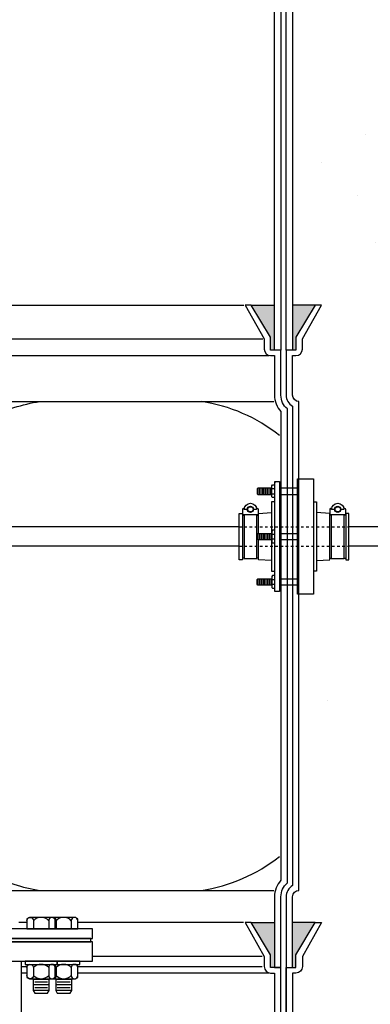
# Model space of a CAD drawing. Extents: x -169 to 6736, y -208 to 3022.
# Tile 397 of 656: x 1882 to 1896, y 919 to 957. Entities that reach past the tile are written whole.
import ezdxf

# ---------------------------------------------------------------- set-up
doc = ezdxf.new("R2010")
doc.units = 0
doc.header["$MEASUREMENT"] = 0
doc.header["$PDSIZE"] = 1
doc.linetypes.add('HIDDEN5', pattern=[0.05, 0.025, -0.025])
doc.layers.get('DEFPOINTS').update_dxf_attribs({"linetype": 'CONTINUOUS'})
for name, color, linetype in [('BOOT-CONDUIT', 1, 'CONTINUOUS'), ('CONDUIT', 2, 'CONTINUOUS'), ('DIM', 3, 'CONTINUOUS'), ('FRP-COLLAR', 1, 'CONTINUOUS'), ('FRP-SUMP', 2, 'CONTINUOUS'), ('PEAGRAVEL-HATCH', 3, 'CONTINUOUS'), ('TANK-MANWAY', 5, 'CONTINUOUS'), ('TANK-MANWAY-BOLT', 7, 'CONTINUOUS')]:
    doc.layers.add(name, color=color, linetype=linetype)
doc.styles.add('SIMPLEX', font='simplex')
doc.dimstyles.new('DIM64', dxfattribs={"dimscale": 64, "dimtxt": 0.09375, "dimasz": 0.09375, "dimexe": 0.0625, "dimexo": 0.0625, "dimgap": 0.046875, "dimtad": 1, "dimdec": 4, "dimzin": 3, "dimdsep": 46, "dimlunit": 4, "dimtxsty": 'SIMPLEX', "dimcen": 0, "dimclrd": 256, "dimclre": 256, "dimclrt": 256, "dimadec": 0, "dimazin": 0, "dimtfac": 1, "dimtdec": 4, "dimtmove": 0, "dimatfit": 3, "dimfxl": 1, "dimfrac": 2, "dimtolj": 1, "dimtzin": 0, "dimarcsym": 0})

# ---------------------------------------------------------------- blocks, each defined once
blk = doc.blocks.new('*D109')
at = {"layer": 'DEFPOINTS', "color": 0, "transparency": 16777216}
for p in [(1368.586, 978.296), (2031.811, 978.015), (1368.586, 700.523)]:
    blk.add_point(p, dxfattribs=at)
at = {"layer": 'DIM', "lineweight": -2, "transparency": 16777216}
for p, q in [((1368.586, 974.296), (1368.586, 696.523)), ((2031.811, 974.015), (2031.811, 696.523)), ((2025.811, 700.523), (1374.586, 700.523))]:
    blk.add_line(p, q, dxfattribs=at)
at = {"layer": 'DIM', "transparency": 16777216}
for points in [[(1374.586, 701.523), (1374.586, 699.523), (1368.586, 700.523)], [(2025.811, 701.523), (2025.811, 699.523), (2031.811, 700.523)]]:
    blk.add_solid(points, dxfattribs=at)
at = {"layer": 'DIM', "transparency": 16777216, "insert": (1700.199, 708.095), "char_height": 6, "attachment_point": 5, "style": 'SIMPLEX'}
blk.add_mtext('\\A1;55\'-3 1/4" (F.V. TANK SLAB)', dxfattribs=at)

msp = doc.modelspace()

# ---------------------------------------------------------------- hatches: boundary and pattern name
at = {"layer": 'FRP-SUMP'}
for points in [[(1891.2609, 945.77096), (1892.1609, 945.77096), (1892.1609, 944.02096), (1892.0109, 944.02096), (1892.0109, 944.52096)], [(1892.8609, 945.77096), (1893.74435, 945.77096), (1892.99435, 944.52096), (1892.99435, 944.02096), (1892.8609, 944.02096)], [(1891.2609, 921.77328), (1892.1609, 921.77328), (1892.1609, 920.02328), (1892.0109, 920.02328), (1892.0109, 920.52328)], [(1892.8609, 921.77328), (1893.74435, 921.77328), (1892.99435, 920.52328), (1892.99435, 920.02328), (1892.8609, 920.02328)]]:
    msp.add_hatch(color=256, dxfattribs=at).paths.add_polyline_path(points)
at = {"layer": 'PEAGRAVEL-HATCH'}
h = msp.add_hatch(dxfattribs=at)
h.set_pattern_fill('AR-SAND', color=256, scale=7.5, style=0)
h.set_pattern_definition([(37.5, (1889.872, 854.523), (-0.47245, 14.4512), [0, -11.4, 0, -12.75, 0, -12.1875]), (7.5, (1889.872, 854.523), (13.2733, 21.166), [0, -6.15, 0, -10.275, 0, -3.9375]), (327.5, (1880.647, 854.523), (23.3561, 0.0424), [0, -3.75, 0, -13.5, 0, -17.625]), (317.5, (1880.647, 854.523), (22.546, 6.5826), [0, -1.875, 0, -8.85, 0, -10.125])])
edge = h.paths.add_edge_path()
edge.add_line((1987.37689, 978.01471), (1897.0206, 978.01471))
edge.add_line((1897.0206, 978.01471), (1897.0206, 976.75093))
edge.add_line((1897.0206, 976.75093), (1897.00608, 973.7036))
edge.add_line((1897.00608, 973.7036), (1892.87495, 973.7036))
edge.add_line((1892.87495, 973.7036), (1892.87495, 930.05404))
edge.add_line((1892.87495, 930.05404), (1890.16072, 930.05404))
edge.add_arc((1890.80992, 930.05404), 0.6492, 180, 270)
edge.add_line((1890.80992, 929.40484), (1890.80992, 929.05328))
edge.add_line((1890.80992, 929.05328), (1893.62111, 929.05328))
edge.add_arc((1893.62111, 923.05328), 6, 0, 90, ccw=False)
edge.add_line((1899.62111, 923.05328), (1899.62111, 915.52328))
edge.add_line((1899.62111, 915.52328), (1900.66072, 915.52328))
edge.add_line((1900.66072, 915.52328), (1901.66072, 917.52328))
edge.add_line((1901.66072, 917.52328), (1906.66072, 917.52328))
edge.add_line((1906.66072, 917.52328), (1907.66072, 915.52328))
edge.add_line((1907.66072, 915.52328), (1912.19673, 915.52328))
edge.add_arc((1909.34426, 854.52328), 61.06666, 0, 87.3226925, ccw=False)
edge.add_line((1970.41092, 854.52328), (1972.16709, 854.52328))
edge.add_line((1972.16709, 854.52328), (1997.56144, 946.07721))
edge.add_line((1997.56144, 946.07721), (1987.37689, 946.07721))
edge.add_line((1987.37689, 946.07721), (1987.37689, 978.01471))
h = msp.add_hatch(dxfattribs=at)
h.set_pattern_fill('AR-SAND', color=256, scale=7.5, style=0)
h.set_pattern_definition([(37.5, (277.728, 921.773), (-0.47245, 14.45118), [0, -11.4, 0, -12.75, 0, -12.1875]), (7.5, (277.728, 921.773), (13.27333, 21.1661), [0, -6.15, 0, -10.275, 0, -3.9375]), (327.5, (268.503, 921.773), (23.35606, 0.04244), [0, -3.75, 0, -13.5, 0, -17.625]), (317.5, (268.503, 921.773), (22.54595, 6.58257), [0, -1.875, 0, -8.85, 0, -10.125])])
edge = h.paths.add_edge_path()
edge.add_arc((1893.1109, 942.27096), 0.25, 180, 270, ccw=False)
edge.add_line((1892.8609, 942.27096), (1892.8609, 943.80737))
edge.add_line((1892.8609, 943.80737), (1892.99435, 943.80737))
edge.add_arc((1892.99435, 944.05737), 0.25, 270, 360)
edge.add_line((1893.24435, 944.05737), (1893.24435, 944.45572))
edge.add_line((1893.24435, 944.45572), (1893.98088, 945.77096))
edge.add_line((1893.98088, 945.77096), (1909.2475, 945.77096))
edge.add_line((1909.2475, 945.77096), (1909.2475, 921.77328))
edge.add_line((1909.2475, 921.77328), (1892.8609, 921.77328))
edge.add_line((1892.8609, 921.77328), (1892.8609, 922.77328))
edge.add_arc((1893.1109, 922.77328), 0.25, 450, 540, ccw=False)
edge.add_line((1893.1109, 923.02328), (1893.1109, 926.03839))
edge.add_line((1893.1109, 926.03839), (1893.60361, 926.03839))
edge.add_line((1893.60361, 926.03839), (1893.60361, 927.27589))
edge.add_line((1893.60361, 927.27589), (1894.62465, 927.27589))
edge.add_line((1894.62465, 927.27589), (1894.62465, 927.33776))
edge.add_line((1894.62465, 927.33776), (1894.68653, 927.33776))
edge.add_line((1894.68653, 927.33776), (1894.68653, 927.31796))
edge.add_line((1894.68653, 927.31796), (1895.18153, 927.31796))
edge.add_line((1895.18153, 927.31796), (1895.2434, 927.33776))
edge.add_line((1895.2434, 927.33776), (1895.2434, 927.27589))
edge.add_line((1895.2434, 927.27589), (1895.36715, 927.27589))
edge.add_line((1895.36715, 927.27589), (1895.36715, 927.33776))
edge.add_line((1895.36715, 927.33776), (1895.42903, 927.33776))
edge.add_line((1895.42903, 927.33776), (1895.42903, 927.31796))
edge.add_line((1895.42903, 927.31796), (1895.92403, 927.31796))
edge.add_line((1895.92403, 927.31796), (1895.9859, 927.33776))
edge.add_line((1895.9859, 927.33776), (1895.9859, 927.27589))
edge.add_line((1895.9859, 927.27589), (1896.10965, 927.27589))
edge.add_line((1896.10965, 927.27589), (1896.10965, 927.5962))
edge.add_line((1896.10965, 927.5962), (1906.52725, 927.5962))
edge.add_ellipse((1906.49726, 928.1912), major_axis=(0, -0.595), ratio=0.47920074, start_angle=0, end_angle=180)
edge.add_ellipse((1906.49726, 929.3812), major_axis=(0, -0.595), ratio=0.47920074, start_angle=360, end_angle=540)
edge.add_line((1906.49726, 929.9762), (1896.10965, 929.9762))
edge.add_line((1896.10965, 929.9762), (1896.10965, 930.29651))
edge.add_line((1896.10965, 930.29651), (1895.97353, 930.29651))
edge.add_line((1895.97353, 930.29651), (1895.97353, 930.47011))
edge.add_arc((1895.94199, 930.4704), 0.03154, 359.475065, 449.475065)
edge.add_line((1895.94228, 930.50193), (1895.92366, 930.50193))
edge.add_arc((1895.92366, 930.51756), 0.01563, 192.597034, 270.001719, ccw=False)
edge.add_arc((1895.67653, 930.46233), 0.2376, 372.596693, 527.403287)
edge.add_arc((1895.42902, 930.51399), 0.01563, 245.297664, 360.598358, ccw=False)
edge.add_arc((1895.41106, 930.4704), 0.03154, 428.760647, 539.475065)
edge.add_line((1895.37953, 930.47068), (1895.37953, 930.29651))
edge.add_line((1895.37953, 930.29651), (1895.23103, 930.29651))
edge.add_line((1895.23103, 930.29651), (1895.23103, 930.47011))
edge.add_arc((1895.19949, 930.4704), 0.03154, 359.475065, 449.475065)
edge.add_line((1895.19978, 930.50193), (1895.18116, 930.50193))
edge.add_arc((1895.18116, 930.51756), 0.01563, 192.597034, 270.001719, ccw=False)
edge.add_arc((1894.93403, 930.46233), 0.2376, 372.596693, 527.403287)
edge.add_arc((1894.68652, 930.51399), 0.01562, 245.297664, 360.598358, ccw=False)
edge.add_arc((1894.66856, 930.4704), 0.03154, 428.760647, 539.475065)
edge.add_line((1894.63703, 930.47068), (1894.63703, 930.29651))
edge.add_line((1894.63703, 930.29651), (1893.60361, 930.29651))
edge.add_line((1893.60361, 930.29651), (1893.60361, 931.53401))
edge.add_line((1893.60361, 931.53401), (1893.1109, 931.53401))
edge.add_line((1893.1109, 931.53401), (1893.1109, 932.52282))
edge.add_line((1893.1109, 932.52282), (1893.72965, 932.52282))
edge.add_line((1893.72965, 932.52282), (1893.72965, 933.42001))
edge.add_line((1893.72965, 933.42001), (1893.8534, 933.42001))
edge.add_line((1893.8534, 933.42001), (1893.8534, 933.8329))
edge.add_line((1893.8534, 933.8329), (1894.36404, 933.8686))
edge.add_line((1894.36404, 933.8686), (1894.36404, 933.93048))
edge.add_line((1894.36404, 933.93048), (1894.42592, 933.93048))
edge.add_line((1894.42592, 933.93048), (1894.42592, 933.91464))
edge.add_line((1894.42592, 933.91464), (1894.92092, 933.91464))
edge.add_line((1894.92092, 933.91464), (1894.98279, 933.93048))
edge.add_line((1894.98279, 933.93048), (1894.98279, 933.8686))
edge.add_line((1894.98279, 933.8686), (1895.10654, 933.8686))
edge.add_line((1895.10654, 933.8686), (1895.10654, 934.26579))
edge.add_line((1895.10654, 934.26579), (1906.51676, 934.26579))
edge.add_ellipse((1906.49726, 934.51579), major_axis=(0, -0.25), ratio=0.47920074, start_angle=0, end_angle=180)
edge.add_ellipse((1906.49726, 935.01579), major_axis=(0, 0.25), ratio=0.47920074, start_angle=180, end_angle=360, ccw=False)
edge.add_ellipse((1906.49726, 935.01579), major_axis=(0, 0.25), ratio=0.47920074, start_angle=0, end_angle=180, ccw=False)
edge.add_line((1906.47777, 935.26579), (1895.10654, 935.26579))
edge.add_line((1895.10654, 935.26579), (1895.10654, 935.66298))
edge.add_line((1895.10654, 935.66298), (1894.97042, 935.66298))
edge.add_line((1894.97042, 935.66298), (1894.97042, 935.83262))
edge.add_arc((1894.93888, 935.8329), 0.03154, 359.474206, 449.474206)
edge.add_line((1894.93917, 935.86444), (1894.91993, 935.86444))
edge.add_arc((1894.91993, 935.87929), 0.01485, 192.455957, 270, ccw=False)
edge.add_arc((1894.67342, 935.82484), 0.2376, 372.455849, 527.544228)
edge.add_arc((1894.42658, 935.87536), 0.01485, 243.214271, 362.825341, ccw=False)
edge.add_arc((1894.40796, 935.8329), 0.03154, 427.777182, 539.474578)
edge.add_line((1894.37642, 935.83319), (1894.37642, 935.66211))
edge.add_line((1894.37642, 935.66211), (1893.8534, 935.69869))
edge.add_line((1893.8534, 935.69869), (1893.8534, 936.11157))
edge.add_line((1893.8534, 936.11157), (1893.72965, 936.11157))
edge.add_line((1893.72965, 936.11157), (1893.72965, 937.00876))
edge.add_line((1893.72965, 937.00876), (1893.1109, 937.00876))
edge.add_line((1893.1109, 937.00876), (1893.1109, 942.02096))

# ---------------------------------------------------------------- linework, layer by layer
at = {"layer": 'BOOT-CONDUIT', "color": 7}
for p, q in [((1891.51539, 938.40993), (1891.51539, 938.65743)), ((1891.57789, 938.40993), (1891.57789, 938.65743)), ((1891.64039, 938.40993), (1891.64039, 938.65743)), ((1891.70289, 938.40993), (1891.70289, 938.65743)), ((1891.76539, 938.40993), (1891.76539, 938.65743)), ((1891.82789, 938.40993), (1891.82789, 938.65743)), ((1891.89039, 938.40993), (1891.89039, 938.65743)), ((1891.95289, 938.40993), (1891.95289, 938.65743)), ((1892.01539, 938.40993), (1892.01539, 938.65743)), ((1892.17037, 938.63317), (1892.06444, 938.63317)), ((1892.06444, 938.43418), (1892.17037, 938.43418)), ((1893.05332, 938.65753), (1892.35332, 938.65753)), ((1892.35332, 938.41003), (1893.05332, 938.41003)), ((1891.51539, 936.89585), (1891.51539, 936.64835)), ((1891.57789, 936.89585), (1891.57789, 936.64835)), ((1891.64039, 936.89585), (1891.64039, 936.64835)), ((1891.70289, 936.89585), (1891.70289, 936.64835)), ((1891.76539, 936.89585), (1891.76539, 936.64835)), ((1891.82789, 936.89585), (1891.82789, 936.64835)), ((1891.89039, 936.89585), (1891.89039, 936.64835)), ((1891.95289, 936.89585), (1891.95289, 936.64835)), ((1892.01539, 936.89585), (1892.01539, 936.64835)), ((1892.06444, 936.8716), (1892.17037, 936.8716)), ((1892.35332, 936.89575), (1893.05332, 936.89575)), ((1892.17037, 936.67261), (1892.06444, 936.67261)), ((1893.05332, 936.64825), (1892.35332, 936.64825)), ((1891.51539, 935.13428), (1891.51539, 934.88678)), ((1891.57789, 935.13428), (1891.57789, 934.88678)), ((1891.64039, 935.13428), (1891.64039, 934.88678)), ((1891.70289, 935.13428), (1891.70289, 934.88678)), ((1891.76539, 935.13428), (1891.76539, 934.88678)), ((1891.82789, 935.13428), (1891.82789, 934.88678)), ((1891.89039, 935.13428), (1891.89039, 934.88678)), ((1891.95289, 935.13428), (1891.95289, 934.88678)), ((1892.01539, 935.13428), (1892.01539, 934.88678)), ((1892.06444, 935.11002), (1892.17037, 935.11002)), ((1892.17037, 934.91103), (1892.06444, 934.91103)), ((1892.35332, 935.13418), (1893.05332, 935.13418)), ((1893.05332, 934.88668), (1892.35332, 934.88668))]:
    msp.add_line(p, q, dxfattribs=at)
at = {"layer": 'BOOT-CONDUIT', "linetype": 'Continuous'}
for p, q in [((1890.91723, 937.60742), (1890.9791, 937.60742)), ((1891.4741, 937.60742), (1891.53598, 937.60742)), ((1894.36834, 937.60742), (1894.30647, 937.60742)), ((1894.92522, 937.60742), (1894.86334, 937.60742)), ((1890.9791, 935.93679), (1890.91723, 935.93679)), ((1891.53598, 935.93679), (1891.4741, 935.93679)), ((1894.30647, 935.93679), (1894.36834, 935.93679)), ((1894.86334, 935.93679), (1894.92522, 935.93679))]:
    msp.add_line(p, q, dxfattribs=at)
at = {"layer": 'BOOT-CONDUIT', "color": 7}
for points in [[(1892.17037, 938.28619), (1892.08359, 938.28619), (1892.06444, 938.31934), (1892.06444, 938.74801), (1892.08359, 938.78117), (1892.17037, 938.78117)], [(1892.06444, 938.65743), (1891.51539, 938.65743), (1891.48445, 938.62649), (1891.48445, 938.44087), (1891.48717, 938.43815), (1891.51539, 938.40993), (1892.06444, 938.40993)], [(1890.9791, 937.62325), (1890.9791, 935.92095), (1891.4741, 935.92095), (1891.4741, 937.62325)], [(1894.36834, 937.62325), (1894.36834, 935.92095), (1894.86334, 935.92095), (1894.86334, 937.62325)], [(1892.06444, 936.64835), (1891.51539, 936.64835), (1891.48445, 936.67929), (1891.48445, 936.86492), (1891.48717, 936.86763), (1891.51539, 936.89585), (1892.06444, 936.89585)], [(1892.17037, 937.0196), (1892.08359, 937.0196), (1892.06444, 936.98644), (1892.06444, 936.55777), (1892.08359, 936.52461), (1892.17037, 936.52461)], [(1892.17037, 935.25802), (1892.08359, 935.25802), (1892.06444, 935.22486), (1892.06444, 934.79619), (1892.08359, 934.76303), (1892.17037, 934.76303)], [(1892.06444, 934.88678), (1891.51539, 934.88678), (1891.48445, 934.91771), (1891.48445, 935.10334), (1891.48717, 935.10606), (1891.51539, 935.13428), (1892.06444, 935.13428)]]:
    msp.add_lwpolyline(points, dxfattribs=at)
at = {"layer": 'BOOT-CONDUIT'}
msp.add_lwpolyline([(1892.17037, 938.91063), (1892.35332, 938.91063), (1892.35332, 934.63383), (1892.17037, 934.63383), (1892.17037, 938.91063), (1892.17037, 938.85519)], dxfattribs=at)
at = {"layer": 'BOOT-CONDUIT', "linetype": 'Continuous'}
for points in [[(1893.05332, 934.52913), (1893.05332, 939.01507), (1893.67207, 939.01507), (1893.67207, 934.52913)], [(1890.91723, 935.87492), (1890.79348, 935.87492), (1890.79348, 937.66929), (1890.91723, 937.66929), (1890.91723, 937.60742), (1890.91723, 935.93679)], [(1895.04897, 935.87492), (1895.04897, 937.66929), (1894.92522, 937.66929), (1894.92522, 937.60742), (1894.92522, 935.93679), (1894.92522, 935.87492)]]:
    msp.add_lwpolyline(points, close=True, dxfattribs=at)
at = {"layer": 'BOOT-CONDUIT', "color": 7}
for points in [[(1891.1078, 937.83115), (1890.989, 937.83115, -1), (1891.4642, 937.83115), (1891.3454, 937.83115)], [(1894.49704, 937.83115), (1894.37824, 937.83115, -1), (1894.85344, 937.83115), (1894.73464, 937.83115)], [(1891.45861, 937.8824, 0.35187184), (1891.47311, 937.87076), (1891.49235, 937.87076, -0.41421356), (1891.5236, 937.83893), (1891.5236, 937.6545, -0.41421356), (1891.49178, 937.62325), (1890.96085, 937.62325, -0.41421341), (1890.9296, 937.65508), (1890.9296, 937.83951, -0.41421372), (1890.96143, 937.87076), (1890.9801, 937.87076, 0.35188198), (1890.9946, 937.8824)], [(1894.84785, 937.8824, 0.35187184), (1894.86235, 937.87076), (1894.88159, 937.87076, -0.41421356), (1894.91284, 937.83893), (1894.91284, 937.6545, -0.41421356), (1894.88101, 937.62325), (1894.35009, 937.62325, -0.41421341), (1894.31884, 937.65508), (1894.31884, 937.83951, -0.41421372), (1894.35067, 937.87076), (1894.36933, 937.87076, 0.35188198), (1894.38383, 937.8824)]]:
    msp.add_lwpolyline(points, format="xyb", dxfattribs=at)
at = {"layer": 'BOOT-CONDUIT', "linetype": 'Continuous'}
for points in [[(1892.17037, 938.11788), (1892.04662, 938.11788), (1892.04662, 936.89585)], [(1893.67207, 938.11788), (1893.79582, 938.11788), (1893.79582, 935.42632), (1893.67207, 935.42632)], [(1891.53598, 936.89585), (1891.53598, 937.60742), (1891.53598, 937.66929), (1892.04662, 937.705)], [(1893.79582, 935.83921), (1894.30647, 935.87492), (1894.30647, 937.60742), (1894.30647, 937.66929), (1893.79582, 937.705)], [(1892.04662, 935.83921), (1891.53598, 935.87492), (1891.53598, 936.64835)], [(1892.04662, 936.64835), (1892.04662, 935.42632), (1892.17037, 935.42632)]]:
    msp.add_lwpolyline(points, dxfattribs=at)
at = {"layer": 'BOOT-CONDUIT', "color": 7}
for centre in [(1891.2266, 937.83115), (1894.61584, 937.83115)]:
    msp.add_circle(centre, 0.1188, dxfattribs=at)
at = {"layer": 'BOOT-CONDUIT', "color": 8}
for centre in [(1891.2266, 937.83115), (1894.61584, 937.83115)]:
    msp.add_circle(centre, 0.10296, dxfattribs=at)
at = {"layer": 'CONDUIT'}
for p, q in [((1890.79348, 937.1471), (1881.08908, 937.1471)), ((1906.43969, 937.1471), (1895.04897, 937.1471)), ((1890.79348, 936.3971), (1881.08908, 936.3971)), ((1906.43969, 936.3971), (1895.04897, 936.3971))]:
    msp.add_line(p, q, dxfattribs=at)
at = {"layer": 'CONDUIT', "color": 7, "linetype": 'HIDDEN5'}
for p, q in [((1890.79348, 937.1471), (1895.04897, 937.1471)), ((1890.79348, 936.3971), (1895.04897, 936.3971))]:
    msp.add_line(p, q, dxfattribs=at)
at = {"layer": 'FRP-COLLAR', "color": 7, "linetype": 'Continuous'}
for p, q in [((1882.5495, 921.77328), (1882.23828, 921.77328)), ((1890.95255, 921.77328), (1884.52785, 921.77328)), ((1891.68908, 920.45804), (1885.08908, 920.45804)), ((1882.33908, 920.05969), (1882.5495, 920.05969)), ((1884.52785, 920.05969), (1891.68908, 920.05969)), ((1882.5495, 919.80969), (1882.33908, 919.80969)), ((1891.93908, 919.80969), (1884.52785, 919.80969))]:
    msp.add_line(p, q, dxfattribs=at)
at = {"layer": 'FRP-COLLAR'}
for points in [[(1892.41092, 915.52328), (1892.41092, 920.02328), (1892.16092, 920.02328), (1892.01092, 920.02328), (1892.01092, 920.52328), (1891.26092, 921.77328), (1891.02438, 921.77328), (1891.76092, 920.45804), (1891.76092, 920.05969, 0.41421356), (1892.01092, 919.80969), (1892.16092, 919.80969), (1892.16092, 915.52328)], [(1892.61092, 915.52328), (1892.61092, 920.02328), (1892.61092, 917.52328), (1892.61092, 920.02328), (1892.61092, 917.52328), (1892.61092, 920.02328), (1892.86092, 920.02328), (1892.99437, 920.02328), (1892.99437, 920.52328), (1893.74437, 921.77328), (1893.9809, 921.77328), (1893.24437, 920.45804), (1893.24437, 920.05969, -0.41421356), (1892.99437, 919.80969), (1892.86092, 919.80969), (1892.86092, 915.52328)]]:
    msp.add_lwpolyline(points, format="xyb", close=True, dxfattribs=at)
at = {"layer": 'FRP-SUMP', "color": 7, "linetype": 'Continuous'}
for p, q in [((1881.08908, 945.77093), (1890.96679, 945.77093)), ((1881.08908, 944.45569), (1891.70332, 944.45569)), ((1881.08908, 943.80734), (1891.95332, 943.80734))]:
    msp.add_line(p, q, dxfattribs=at)
at = {"layer": 'FRP-SUMP'}
for p, q in [((1891.2609, 945.77096), (1892.1609, 945.77096)), ((1893.74435, 945.77096), (1892.8609, 945.77096)), ((1891.2609, 921.77328), (1892.1609, 921.77328)), ((1893.74435, 921.77328), (1892.8609, 921.77328))]:
    msp.add_line(p, q, dxfattribs=at)
at = {"layer": 'FRP-SUMP', "color": 7}
for p, q in [((1881.08908, 942.02093), (1892.13681, 942.02093)), ((1881.08908, 923.02324), (1892.13681, 923.02324))]:
    msp.add_line(p, q, dxfattribs=at)
at = {"layer": 'FRP-SUMP'}
for points in [[(1892.4109, 957.71641), (1892.4109, 944.02096), (1892.1609, 944.02096), (1892.1609, 957.71641, 0.29672907)], [(1892.8609, 957.71641), (1892.8609, 944.02096), (1892.6109, 944.02096), (1892.6109, 957.71641, 0.29672907)]]:
    msp.add_lwpolyline(points, format="xyb", dxfattribs=at)
for points in [[(1892.4109, 920.02328), (1892.4109, 922.77328, -0.22167085), (1892.6609, 923.30947), (1892.6609, 941.73477, -0.22167085), (1892.4109, 942.27096), (1892.4109, 944.02096), (1892.1609, 944.02096), (1892.0109, 944.02096), (1892.0109, 944.52096), (1891.2609, 945.77096), (1891.02437, 945.77096), (1891.7609, 944.45572), (1891.7609, 944.05737, 0.41421356), (1892.0109, 943.80737), (1892.1609, 943.80737), (1892.1609, 942.27096, 0.18776323), (1892.4109, 941.6287), (1892.4109, 923.41554, 0.18776323), (1892.1609, 922.77328), (1892.1609, 920.02328), (1892.4109, 920.02328)], [(1892.6109, 944.02096), (1892.6109, 942.27096, 0.26794919), (1892.8609, 941.83794), (1892.8609, 923.20629, 0.26794919), (1892.6109, 922.77328), (1892.6109, 920.02328), (1892.8609, 920.02328), (1892.8609, 922.77328, -0.41421356), (1893.1109, 923.02328), (1893.1109, 942.02096), (1893.1109, 942.02096, -0.41421356), (1892.8609, 942.27096), (1892.8609, 943.80737), (1892.99435, 943.80737, 0.41421356), (1893.24435, 944.05737), (1893.24435, 944.45572), (1893.98088, 945.77096), (1893.74435, 945.77096), (1892.99435, 944.52096), (1892.99435, 944.02096), (1892.8609, 944.02096), (1892.6109, 944.02096), (1892.6109, 944.02096), (1892.6109, 944.02096), (1892.6109, 944.02096)]]:
    msp.add_lwpolyline(points, format="xyb", close=True, dxfattribs=at)
at = {"layer": 'FRP-SUMP', "color": 7}
for points in [[(1881.08908, 941.39225, -0.08149294), (1883.05181, 942.02093)], [(1881.08908, 923.65192, 0.08149294), (1883.05181, 923.02324)]]:
    msp.add_lwpolyline(points, format="xyb", dxfattribs=at)
for centre, start, end in [((1888.38604, 935.72543), 51.438905, 81.557052), ((1888.38604, 929.31874), 278.442948, 308.561095)]:
    msp.add_arc(centre, 6.36447, start, end, dxfattribs=at)
at = {"layer": 'TANK-MANWAY', "linetype": 'Continuous'}
msp.add_line((1882.33908, 915.52328), (1882.33908, 920.27328), dxfattribs=at)
for points in [[(1885.08908, 921.14828), (1885.08908, 921.52328), (1857.08908, 921.52328), (1857.08908, 921.14828)], [(1885.02658, 921.02328), (1885.02658, 921.14828), (1857.15158, 921.14828), (1857.15158, 921.02328)], [(1885.08908, 920.27328), (1885.08908, 921.02328), (1857.08908, 921.02328), (1857.08908, 920.27328)]]:
    msp.add_lwpolyline(points, close=True, dxfattribs=at)
at = {"layer": 'TANK-MANWAY-BOLT', "linetype": 'Continuous'}
for p, q in [((1883.412, 919.56454), (1882.787, 919.56454)), ((1884.29035, 919.56454), (1883.66535, 919.56454)), ((1883.412, 919.34804), (1882.787, 919.34804)), ((1883.3495, 919.45629), (1882.8495, 919.45629)), ((1883.3495, 919.23978), (1882.8495, 919.23978)), ((1884.29035, 919.34804), (1883.66535, 919.34804)), ((1884.22785, 919.45629), (1883.72785, 919.45629)), ((1884.22785, 919.23978), (1883.72785, 919.23978)), ((1883.412, 919.13153), (1882.787, 919.13153)), ((1884.29035, 919.13153), (1883.66535, 919.13153))]:
    msp.add_line(p, q, dxfattribs=at)
for points in [[(1882.5495, 921.91912), (1882.5495, 921.52328), (1883.6495, 921.52328), (1883.6495, 921.91912), (1883.55571, 921.97328), (1882.6433, 921.97328)], [(1882.4745, 920.27328), (1882.4745, 920.14828), (1883.7245, 920.14828), (1883.7245, 920.27328)], [(1883.7245, 920.27328), (1883.7245, 920.14828), (1884.60285, 920.14828), (1884.60285, 920.27328)]]:
    msp.add_lwpolyline(points, close=True, dxfattribs=at)
for points in [[(1882.5495, 921.84515, -1), (1882.80575, 921.84515), (1882.80575, 921.52328)], [(1883.6495, 921.84515, 1), (1883.39325, 921.84515), (1883.39325, 921.52328)], [(1883.55571, 921.97328, -0.41482767), (1883.6841, 921.84515), (1883.6841, 921.52328)], [(1884.52785, 921.84515, 1), (1884.2716, 921.84515), (1884.2716, 921.52328)], [(1882.5495, 920.02015, -1), (1882.80575, 920.02015), (1882.80575, 919.7164, -1), (1882.5495, 919.7164)], [(1883.6495, 920.02015, 1), (1883.39325, 920.02015), (1883.39325, 919.7164, 1), (1883.6495, 919.7164)], [(1883.55571, 920.14828, -0.41482858), (1883.6841, 920.02015), (1883.6841, 919.7164, -0.41482819), (1883.55571, 919.58828, -0.41482819)], [(1884.52785, 920.02015, 1), (1884.2716, 920.02015), (1884.2716, 919.7164, 1), (1884.52785, 919.7164)]]:
    msp.add_lwpolyline(points, format="xyb", dxfattribs=at)
for points in [[(1883.6495, 921.52328), (1884.52785, 921.52328), (1884.52785, 921.91912), (1884.43406, 921.97328), (1883.52165, 921.97328)], [(1882.6433, 920.14828), (1882.5495, 920.09412), (1882.5495, 919.64243), (1882.6433, 919.58828), (1883.55571, 919.58828), (1883.6495, 919.64243), (1883.6495, 920.09412), (1883.55571, 920.14828)], [(1883.52165, 919.58828), (1884.43406, 919.58828), (1884.52785, 919.64243), (1884.52785, 920.09412), (1884.43406, 920.14828)], [(1882.787, 919.58828), (1882.787, 919.13153), (1882.8495, 919.02328), (1883.3495, 919.02328), (1883.412, 919.13153), (1883.412, 919.58828)], [(1883.66535, 919.58828), (1883.66535, 919.13153), (1883.72785, 919.02328), (1884.22785, 919.02328), (1884.29035, 919.13153), (1884.29035, 919.58828)]]:
    msp.add_lwpolyline(points, dxfattribs=at)
for centre, start, end in [((1883.0995, 921.57248), 42.869123, 137.13088), ((1883.97785, 921.57248), 42.869123, 137.13088), ((1883.0995, 919.74748), 42.869123, 137.13088), ((1883.97785, 919.74748), 42.869123, 137.13088), ((1883.0995, 919.98908), 222.86912, 317.13088), ((1883.97785, 919.98908), 222.86912, 317.13088)]:
    msp.add_arc(centre, 0.4008, start, end, dxfattribs=at)

# ---------------------------------------------------------------- dimensions: what is measured, and where the dimension line sits
at = {"layer": 'DIM'}
dim = msp.add_linear_dim(base=(1368.58612, 700.52328), p1=(2031.81144, 978.01471), p2=(1368.58612, 978.29596), angle=180, text='<> (F.V. TANK SLAB)', dimstyle='DIM64', dxfattribs=at)
dim.commit()
dim.dimension.update_dxf_attribs({"geometry": '*D109', "text_midpoint": (1700.19878, 708.09471)})

doc.saveas('drawing.dxf')
